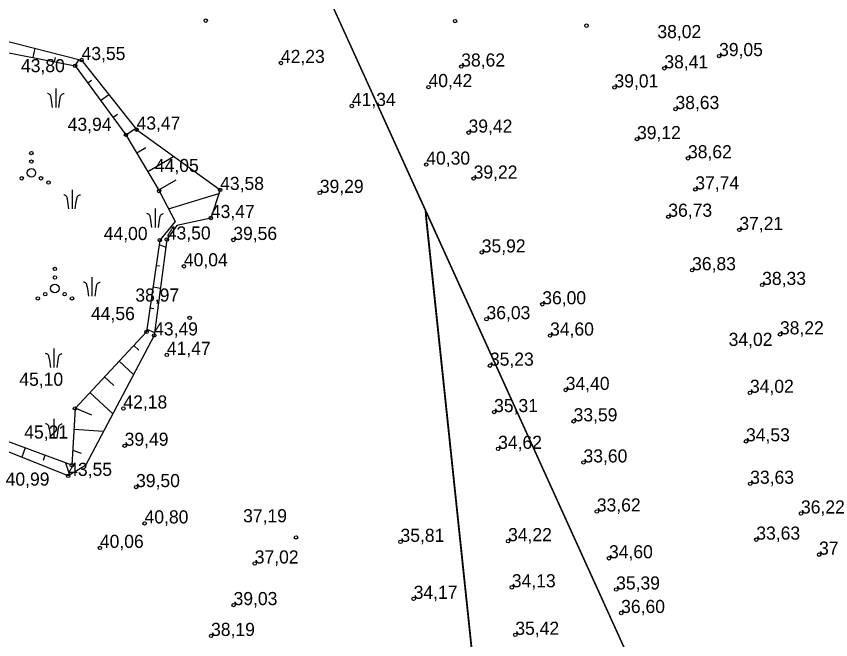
# Model space of a CAD drawing. Extents: x 700746 to 706058, y 6570320 to 6580460.
# Drawn here: x 702995.6 to 703148, y 6576775.9 to 6576892.5 of the extents above; entities that cross this region are included whole.
import ezdxf

# ---------------------------------------------------------------- set-up
doc = ezdxf.new("R2010")
doc.units = 0
for name, color, linetype in [('HALJASTUS', 7, 'Continuous'), ('KORGUS-EH2000', 7, 'Continuous'), ('Plokid', 7, 'Continuous'), ('RELJEEF', 7, 'Continuous'), ('VEEKOGU', 7, 'Continuous'), ('VWX2_MV_PLOKK', 7, 'Continuous')]:
    doc.layers.add(name, color=color, linetype=linetype)

msp = doc.modelspace()

# ---------------------------------------------------------------- linework, layer by layer
at = {"layer": 'HALJASTUS'}
for p, q in [((703002.97, 6576878.98), (703002.97, 6576875.46)), ((703006.03, 6576860.03), (703006.03, 6576856.51)), ((703021.58, 6576856.53), (703021.58, 6576853)), ((703009.76, 6576843.71), (703009.76, 6576840.19)), ((703002.64, 6576830.35), (703002.64, 6576826.82)), ((703002.64, 6576817.2), (703002.64, 6576813.68))]:
    msp.add_line(p, q, dxfattribs=at)
for points in [[(703002.37, 6576875.46), (703002.18, 6576876.81), (703002.1, 6576877.26), (703002.04, 6576877.55), (703001.98, 6576877.68), (703001.91, 6576877.8), (703001.83, 6576877.88), (703001.74, 6576877.94), (703001.62, 6576878), (703001.52, 6576878.04), (703001.41, 6576878.07)], [(703003.57, 6576875.46), (703003.76, 6576876.81), (703003.83, 6576877.26), (703003.9, 6576877.55), (703003.95, 6576877.68), (703004.03, 6576877.8), (703004.11, 6576877.88), (703004.2, 6576877.94), (703004.31, 6576878), (703004.42, 6576878.04), (703004.53, 6576878.07)], [(703005.43, 6576856.51), (703005.24, 6576857.86), (703005.17, 6576858.31), (703005.1, 6576858.6), (703005.05, 6576858.73), (703004.98, 6576858.84), (703004.89, 6576858.93), (703004.81, 6576858.99), (703004.69, 6576859.05), (703004.58, 6576859.09), (703004.47, 6576859.12)], [(703006.63, 6576856.51), (703006.82, 6576857.86), (703006.9, 6576858.31), (703006.97, 6576858.6), (703007.02, 6576858.73), (703007.09, 6576858.84), (703007.17, 6576858.93), (703007.26, 6576858.99), (703007.38, 6576859.05), (703007.48, 6576859.09), (703007.59, 6576859.12)], [(703020.98, 6576853), (703020.79, 6576854.35), (703020.72, 6576854.8), (703020.65, 6576855.09), (703020.6, 6576855.23), (703020.52, 6576855.34), (703020.44, 6576855.42), (703020.35, 6576855.49), (703020.23, 6576855.55), (703020.13, 6576855.58), (703020.02, 6576855.62)], [(703022.18, 6576853), (703022.37, 6576854.35), (703022.44, 6576854.8), (703022.51, 6576855.09), (703022.56, 6576855.23), (703022.64, 6576855.34), (703022.72, 6576855.42), (703022.81, 6576855.49), (703022.93, 6576855.55), (703023.03, 6576855.58), (703023.14, 6576855.62)], [(703009.16, 6576840.19), (703008.97, 6576841.53), (703008.89, 6576841.99), (703008.82, 6576842.28), (703008.77, 6576842.41), (703008.7, 6576842.52), (703008.62, 6576842.61), (703008.53, 6576842.67), (703008.41, 6576842.73), (703008.31, 6576842.77), (703008.2, 6576842.8)], [(703010.36, 6576840.19), (703010.55, 6576841.53), (703010.62, 6576841.99), (703010.69, 6576842.28), (703010.74, 6576842.41), (703010.81, 6576842.52), (703010.9, 6576842.61), (703010.98, 6576842.67), (703011.1, 6576842.73), (703011.21, 6576842.77), (703011.31, 6576842.8)], [(703002.04, 6576826.82), (703001.85, 6576828.17), (703001.78, 6576828.62), (703001.71, 6576828.91), (703001.66, 6576829.04), (703001.58, 6576829.16), (703001.5, 6576829.24), (703001.41, 6576829.3), (703001.29, 6576829.37), (703001.19, 6576829.4), (703001.08, 6576829.43)], [(703003.24, 6576826.82), (703003.43, 6576828.17), (703003.5, 6576828.62), (703003.57, 6576828.91), (703003.62, 6576829.04), (703003.7, 6576829.16), (703003.78, 6576829.24), (703003.87, 6576829.3), (703003.99, 6576829.37), (703004.09, 6576829.4), (703004.2, 6576829.43)], [(703002.04, 6576813.68), (703001.85, 6576815.02), (703001.78, 6576815.48), (703001.71, 6576815.77), (703001.66, 6576815.9), (703001.58, 6576816.01), (703001.5, 6576816.1), (703001.41, 6576816.16), (703001.29, 6576816.22), (703001.19, 6576816.26), (703001.08, 6576816.29)], [(703003.24, 6576813.68), (703003.43, 6576815.02), (703003.5, 6576815.48), (703003.57, 6576815.77), (703003.62, 6576815.9), (703003.7, 6576816.01), (703003.78, 6576816.1), (703003.87, 6576816.16), (703003.99, 6576816.22), (703004.09, 6576816.26), (703004.2, 6576816.29)]]:
    msp.add_lwpolyline(points, dxfattribs=at)
for centre, radius in [((702998.42, 6576866.93), 0.32), ((702998.42, 6576865.33), 0.32), ((702998.42, 6576863.25), 0.8), ((702996.62, 6576862.21), 0.32), ((703000.23, 6576862.21), 0.32), ((703001.62, 6576861.41), 0.32), ((703002.83, 6576845.26), 0.32), ((703002.83, 6576843.66), 0.32), ((703002.83, 6576841.58), 0.8), ((703001.02, 6576840.54), 0.32), ((703004.64, 6576840.54), 0.32), ((702999.63, 6576839.74), 0.32), ((703006.03, 6576839.74), 0.32)]:
    msp.add_circle(centre, radius, dxfattribs=at)
at = {"layer": 'KORGUS-EH2000'}
for centre in [(703031.05, 6576891.7), (703077.69, 6576891.61), (703102.27, 6576890.76), (703007.82, 6576884.33), (703127.08, 6576885.07), (703006.62, 6576883.24), (703045.11, 6576883.78), (703078.84, 6576883.11), (703116.84, 6576882.78), (703072.72, 6576879.27), (703107.51, 6576879.21), (703058.38, 6576875.74), (703118.92, 6576875.16), (703018.1, 6576871.31), (703080.21, 6576870.75), (703016.11, 6576870.36), (703111.73, 6576869.54), (703121.26, 6576865.95), (703072.3, 6576864.77), (703081.16, 6576862.15), (703022.31, 6576859.84), (703033.74, 6576860.03), (703122.63, 6576860.13), (703052.39, 6576859.49), (703032, 6576854.78), (703117.58, 6576855.02), (703130.87, 6576852.55), (703022.46, 6576850.66), (703023.76, 6576850.76), (703036.2, 6576850.67), (703082.68, 6576848.34), (703026.96, 6576845.75), (703122.03, 6576845.01), (703135.14, 6576842.26), (703094, 6576838.64), (703028.04, 6576836.09), (703083.57, 6576835.86), (703019.96, 6576833.48), (703021.39, 6576832.82), (703095.46, 6576832.79), (703138.47, 6576833.02), (703023.77, 6576829.18), (703084.21, 6576827.16), (703098.39, 6576822.62), (703132.86, 6576822.09), (703006.59, 6576819.17), (703015.64, 6576819.15), (703084.99, 6576818.48), (703099.86, 6576816.75), (703132.12, 6576813.01), (703015.87, 6576812.18), (703085.74, 6576811.6), (703006, 6576808.56), (703101.72, 6576809.06), (703005.31, 6576806.55), (703132.9, 6576805.07), (703018.01, 6576804.45), (703104.21, 6576799.89), (703142.4, 6576799.51), (703019.6, 6576797.66), (703047.93, 6576795.04), (703087.6, 6576794.33), (703134.04, 6576794.62), (703011.24, 6576793.08), (703067.48, 6576794.21), (703145.79, 6576791.81), (703040.21, 6576790.16), (703106.49, 6576791.13), (703088.31, 6576785.71), (703107.82, 6576785.3), (703036.25, 6576782.38), (703069.94, 6576783.55), (703108.76, 6576780.9), (703032.04, 6576776.61), (703088.96, 6576776.82)]:
    msp.add_circle(centre, 0.32, dxfattribs=at)
at = {"layer": 'Plokid'}
for points in [[(703290.64, 6576959.22), (703356.01, 6576531.94), (703307.59, 6576229.01), (703289.69, 6575965.85), (703290.02, 6575933.75), (703291.51, 6575829.64), (703294.32, 6575609.52), (703294.77, 6575576.79), (703154.76, 6575556.6), (703019.06, 6575536.97), (703053.36, 6575698.14), (703145.59, 6575981.92), (703123.04, 6576234.88), (703120.61, 6576749.6), (703011.59, 6576989.47), (702968.34, 6577084.63), (702917.3, 6577059.88)], [(703072.3, 6576854.63), (703101.31, 6576579.97), (703076.01, 6576303.02), (703067.36, 6576229.67), (703051.03, 6576091.21), (703059.38, 6575886.59), (702981.97, 6575701.33), (702866.03, 6575711.28), (702865.95, 6575985.44), (702842.72, 6576158.42), (702849.09, 6576223.53)]]:
    msp.add_lwpolyline(points, dxfattribs=at)
at = {"layer": 'RELJEEF'}
for p, q in [((702998.78, 6576884.78), (702999.12, 6576886.53)), ((703002.86, 6576884.78), (703002.7, 6576884.01)), ((703006.62, 6576883.23), (703007.39, 6576884.44)), ((703009.7, 6576880.53), (703009, 6576880.01)), ((703011.37, 6576876.79), (703012.89, 6576877.91)), ((703014.56, 6576874.17), (703013.75, 6576873.57)), ((703016.12, 6576870.35), (703017.92, 6576871.54)), ((703019.82, 6576867.89), (703018.15, 6576866.91)), ((703020.18, 6576863.46), (703025.03, 6576866.31)), ((703025.46, 6576861.83), (703022.21, 6576860.01)), ((703024.08, 6576856.48), (703033.52, 6576859.36)), ((703024.86, 6576852.99), (703024.44, 6576853.09)), ((703022.33, 6576849.8), (703023.58, 6576849.34)), ((703022.42, 6576845.75), (703021.76, 6576845.85)), ((703021.18, 6576841.89), (703022.56, 6576841.69)), ((703021.32, 6576837.82), (703020.61, 6576837.93)), ((703020.03, 6576833.97), (703021.46, 6576833.35)), ((703018.53, 6576830.08), (703017.57, 6576830.92)), ((703014.84, 6576828), (703017.52, 6576825.49)), ((703013.85, 6576823.45), (703012.1, 6576825.08)), ((703009.37, 6576822.15), (703013.65, 6576818.15)), ((703009.72, 6576817.89), (703006.64, 6576819.23)), ((703006.37, 6576815.26), (703011.94, 6576814.91)), ((702997.28, 6576811.79), (702996.63, 6576810.02)), ((703000.69, 6576809.47), (703001.03, 6576810.4)), ((703007.81, 6576810.75), (703006.15, 6576811.27)), ((703004.78, 6576809.01), (703005.58, 6576806.72))]:
    msp.add_line(p, q, dxfattribs=at)
msp.add_lwpolyline([(702993.28, 6576885.86), (703006.62, 6576883.24), (703016.11, 6576870.36), (703022.31, 6576859.84), (703025.3, 6576854.15), (703022.46, 6576850.66), (703019.96, 6576833.48), (703006.59, 6576819.17), (703006, 6576808.56), (702989.42, 6576814.69)], dxfattribs=at)
at = {"layer": 'VEEKOGU'}
msp.add_lwpolyline([(702992.06, 6576888.31), (703007.82, 6576884.33), (703018.1, 6576871.31), (703033.74, 6576860.03), (703032, 6576854.78), (703025.63, 6576853.4), (703023.76, 6576850.76), (703021.39, 6576832.82), (703008.54, 6576808.48), (703005.31, 6576806.55), (702988.88, 6576813.12)], dxfattribs=at)
msp.add_lwpolyline([(702992.06, 6576888.31), (703007.82, 6576884.33), (703018.1, 6576871.31), (703033.74, 6576860.03), (703032, 6576854.78), (703025.63, 6576853.4), (703023.76, 6576850.76), (703021.39, 6576832.82), (703008.54, 6576808.48), (703005.31, 6576806.55), (702988.88, 6576813.12)], dxfattribs=at)
at = {"layer": 'VWX2_MV_PLOKK'}
for points in [[(703044.07, 6577449.05), (703125.37, 6577441.7), (703167.08, 6577172.26), (703170.22, 6577152.1), (703231.53, 6577106.55), (703277.36, 6577072.83), (703360.09, 6576531.99), (703311.6, 6576228.52), (703293.62, 6575965.66), (703294.04, 6575933.77), (703295.43, 6575829.7), (703298.36, 6575609.6), (703298.84, 6575573.29), (703155.29, 6575552.59), (703145.59, 6575981.92), (703123.04, 6576234.88), (703120.61, 6576749.6), (703011.59, 6576989.47), (703015.74, 6577110.88), (702996.73, 6577210.32)], [(702840.26, 6576874.26), (702915.96, 6576894.45), (703039.76, 6576927.49), (703072.13, 6576856.26), (703101.31, 6576579.97), (703076.01, 6576303.02), (703067.36, 6576229.67), (702842.72, 6576158.42), (702853.4, 6576267.5), (702860.12, 6576517.75), (702877.29, 6576548.25), (702900.72, 6576571.25)], [(702840.26, 6576874.26), (702915.96, 6576894.45), (703039.76, 6576927.49), (703072.13, 6576856.26), (703101.31, 6576579.97), (703076.01, 6576303.02), (703067.36, 6576229.67), (702842.72, 6576158.42), (702853.4, 6576267.5), (702860.12, 6576517.75), (702877.29, 6576548.25), (702900.72, 6576571.25)], [(703145.59, 6575981.92), (703053.36, 6575698.14), (703018.17, 6575532.81), (702852.27, 6575508.89), (702837.26, 6575620.73), (702848.38, 6575976.59), (702782.85, 6576063.35), (702782.57, 6576096.37), (702842.53, 6576210.56), (702853.4, 6576267.5), (702842.72, 6576158.42), (702865.95, 6575985.44), (702867.94, 6575888.34), (702866.03, 6575711.28), (702981.97, 6575701.33), (703059.38, 6575886.59), (703051.03, 6576091.21), (703067.36, 6576229.67), (703076.01, 6576303.02), (703101.31, 6576579.97), (703072.3, 6576854.63), (703072.13, 6576856.26), (703120.61, 6576749.6), (703123.04, 6576234.88)], [(703145.59, 6575981.92), (703053.36, 6575698.14), (703018.17, 6575532.81), (702852.27, 6575508.89), (702837.26, 6575620.73), (702848.38, 6575976.59), (702782.85, 6576063.35), (702782.57, 6576096.37), (702842.53, 6576210.56), (702853.4, 6576267.5), (702842.72, 6576158.42), (702865.95, 6575985.44), (702867.94, 6575888.34), (702866.03, 6575711.28), (702981.97, 6575701.33), (703059.38, 6575886.59), (703051.03, 6576091.21), (703067.36, 6576229.67), (703076.01, 6576303.02), (703101.31, 6576579.97), (703072.3, 6576854.63), (703072.13, 6576856.26), (703120.61, 6576749.6), (703123.04, 6576234.88)]]:
    msp.add_lwpolyline(points, close=True, dxfattribs=at)
msp.add_lwpolyline([(703120.61, 6576749.6), (703011.59, 6576989.47), (702968.34, 6577084.63), (702913.57, 6577058.07), (702784.04, 6577102.84), (702746.48, 6577248.7), (702719.69, 6577297.36), (702713.81, 6577334.91), (702714.39, 6577334.72), (702759.17, 6577231.22), (702849.88, 6577229.56), (703015.74, 6577110.88), (703187.67, 6576999.67), (703190.39, 6576656.32)], dxfattribs=at)
msp.add_lwpolyline([(703120.61, 6576749.6), (703011.59, 6576989.47), (702968.34, 6577084.63), (702913.57, 6577058.07), (702784.04, 6577102.84), (702746.48, 6577248.7), (702719.69, 6577297.36), (702713.81, 6577334.91), (702714.39, 6577334.72), (702759.17, 6577231.22), (702849.88, 6577229.56), (703015.74, 6577110.88), (703187.67, 6576999.67), (703190.39, 6576656.32)], dxfattribs=at)

# ---------------------------------------------------------------- texts
at = {"layer": 'KORGUS-EH2000'}
for s, p in [('38,02 ', (703115.54, 6576888.43)), ('39,05 ', (703127.08, 6576885.07)), ('43,55 ', (703007.82, 6576884.33)), ('42,23 ', (703045.11, 6576883.78)), ('43,80 ', (702996.48, 6576882.06)), ('38,62 ', (703078.84, 6576883.11)), ('38,41 ', (703116.84, 6576882.78)), ('40,42 ', (703072.72, 6576879.27)), ('39,01 ', (703107.51, 6576879.21)), ('41,34 ', (703058.38, 6576875.74)), ('38,63 ', (703118.92, 6576875.16)), ('43,94 ', (703005.22, 6576871.08)), ('43,47 ', (703018.1, 6576871.31)), ('39,42 ', (703080.21, 6576870.75)), ('39,12 ', (703111.73, 6576869.54)), ('38,62 ', (703121.26, 6576865.95)), ('40,30 ', (703072.3, 6576864.77)), ('44,05 ', (703021.54, 6576863.39)), ('39,22 ', (703081.16, 6576862.15)), ('43,58 ', (703033.74, 6576860.03)), ('39,29 ', (703052.39, 6576859.49)), ('37,74 ', (703122.63, 6576860.13)), ('43,47 ', (703032, 6576854.78)), ('36,73 ', (703117.58, 6576855.02)), ('37,21 ', (703130.87, 6576852.55)), ('44,00 ', (703011.96, 6576850.66)), ('43,50 ', (703023.76, 6576850.76)), ('39,56 ', (703036.2, 6576850.67)), ('35,92 ', (703082.68, 6576848.34)), ('40,04 ', (703026.96, 6576845.75)), ('36,83 ', (703122.03, 6576845.01)), ('38,33 ', (703135.14, 6576842.26)), ('38,97 ', (703017.87, 6576839.15)), ('36,00 ', (703094, 6576838.64)), ('44,56 ', (703009.58, 6576835.69)), ('36,03 ', (703083.57, 6576835.86)), ('43,49 ', (703021.39, 6576832.82)), ('34,60 ', (703095.46, 6576832.79)), ('38,22 ', (703138.47, 6576833.02)), ('34,02 ', (703128.87, 6576830.86)), ('41,47 ', (703023.77, 6576829.18)), ('35,23 ', (703084.21, 6576827.16)), ('45,10 ', (702996.17, 6576823.4)), ('34,40 ', (703098.39, 6576822.62)), ('34,02 ', (703132.86, 6576822.09)), ('42,18 ', (703015.64, 6576819.15)), ('35,31 ', (703084.99, 6576818.48)), ('33,59 ', (703099.86, 6576816.75)), ('45,21 ', (702997.09, 6576813.53)), ('39,49 ', (703015.87, 6576812.18)), ('34,53 ', (703132.12, 6576813.01)), ('34,62 ', (703085.74, 6576811.6)), ('33,60 ', (703101.72, 6576809.06)), ('43,55 ', (703005.31, 6576806.55)), ('40,99 ', (702993.61, 6576804.72)), ('39,50 ', (703018.01, 6576804.45)), ('33,63 ', (703132.9, 6576805.07)), ('33,62 ', (703104.21, 6576799.89)), ('36,22 ', (703142.4, 6576799.51)), ('40,80 ', (703019.6, 6576797.66)), ('37,19 ', (703038.04, 6576797.87)), ('35,81 ', (703067.48, 6576794.21)), ('34,22 ', (703087.6, 6576794.33)), ('33,63 ', (703134.04, 6576794.62)), ('40,06 ', (703011.24, 6576793.08)), ('34,60 ', (703106.49, 6576791.13)), ('37,23 ', (703145.79, 6576791.81)), ('37,02 ', (703040.21, 6576790.16)), ('34,13 ', (703088.31, 6576785.71)), ('35,39 ', (703107.82, 6576785.3)), ('34,17 ', (703069.94, 6576783.55)), ('39,03 ', (703036.25, 6576782.38)), ('36,60 ', (703108.76, 6576780.9)), ('38,19 ', (703032.04, 6576776.61)), ('35,42 ', (703088.96, 6576776.82))]:
    msp.add_text(s, height=2.45, dxfattribs=at).set_placement(p)

doc.saveas('drawing.dxf')
